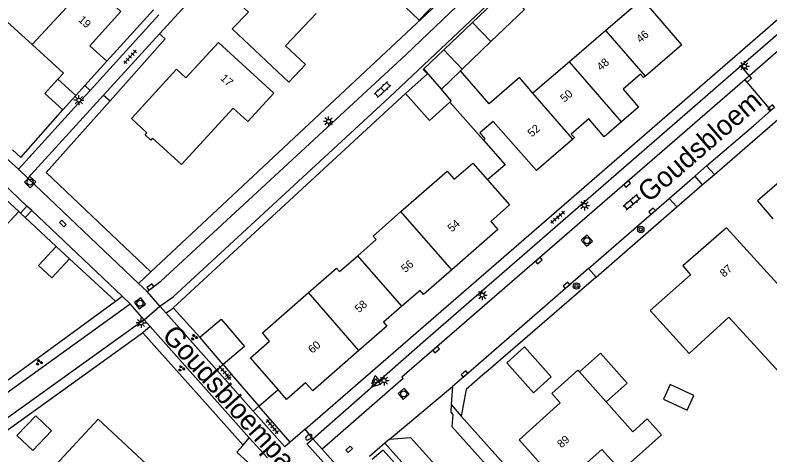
# Model space of a CAD drawing. Extents: x 136000 to 141014, y 402000 to 403500.
# Drawn here: x 137518.5 to 137612.8, y 402270.3 to 402325.2 of the extents above; entities that cross this region are included whole.
import ezdxf

# ---------------------------------------------------------------- set-up
doc = ezdxf.new("R2010")
doc.units = 0
for name, color, linetype in [('gg-afsc-erfafscheiding', 7, 'Continuous'), ('gg-afsc-hekwerk', 7, 'Continuous'), ('gg-afsc-muur', 7, 'Continuous'), ('gg-anno-huisnummerreeks BGT', 7, 'Continuous'), ('gg-anno-openbare ruimte label', 7, 'Continuous'), ('gg-bbg-bijgebouw', 7, 'Continuous'), ('gg-bbg-gedigitaliseerde bebouwing', 7, 'Continuous'), ('gg-bbg-gedigitaliseerde bijgebouw', 7, 'Continuous'), ('gg-bbg-hoofdgebouw', 7, 'Continuous'), ('gg-bbg-luifel en loopbrug', 7, 'Continuous'), ('gg-bbg-tussenscheiding', 7, 'Continuous'), ('gg-knt-verharding', 7, 'Continuous'), ('gg-knt-verharding nz', 7, 'Continuous'), ('gt-grn-groengrens', 7, 'Continuous'), ('gt-grn-vlakafsluiter', 7, 'Continuous'), ('gt-grn-weggrens', 7, 'Continuous'), ('gt-symb-boom', 7, 'Continuous'), ('gt-symb-brandkraan', 7, 'Continuous'), ('gt-symb-groenvak', 7, 'Continuous'), ('gt-symb-klinker verharding', 7, 'Continuous'), ('gt-symb-kolk', 7, 'Continuous'), ('gt-symb-kolk center center', 7, 'Continuous'), ('gt-symb-lichtmast', 7, 'Continuous'), ('gt-symb-rioolschacht', 7, 'Continuous'), ('gt-symb-tegel verharding', 7, 'Continuous'), ('gt-symb-waterafsluiter', 7, 'Continuous')]:
    doc.layers.add(name, color=color, linetype=linetype)

# ---------------------------------------------------------------- blocks, each defined once
blk = doc.blocks.new('gt0-BOOM')
at = {"layer": 'gt-symb-boom'}
for radius in [0.4, 0.2]:
    blk.add_circle((0, 0), radius, dxfattribs=at)
blk = doc.blocks.new('gt0-KOLK')
at = {"layer": 'gt-symb-kolk'}
blk.add_lwpolyline([(0, 0), (0.375, 0), (0.375, 0.4), (-0.375, 0.4), (-0.375, 0), (0, 0)], dxfattribs=at)
blk = doc.blocks.new('gt0-LMAST')
at = {"layer": 'gt-symb-lichtmast'}
for p, q in [((-0.182, 0.173), (-0.447, 0.438)), ((-0.005, 0.246), (-0.005, 0.621)), ((0.172, 0.173), (0.437, 0.438)), ((-0.255, -0.004), (-0.63, -0.004)), ((-0.182, -0.181), (-0.447, -0.446)), ((-0.005, -0.254), (-0.005, -0.629)), ((0.437, -0.446), (0.172, -0.181)), ((0.245, -0.004), (0.62, -0.004))]:
    blk.add_line(p, q, dxfattribs=at)
blk.add_circle((-0.005, -0.004), 0.25, dxfattribs=at)
blk = doc.blocks.new('gt0-RS')
at = {"layer": 'gt-symb-rioolschacht'}
blk.add_lwpolyline([(-0.5, -0.5), (0.5, -0.5), (0.5, 0.5), (-0.5, 0.5)], close=True, dxfattribs=at)
blk.add_circle((0, 0), 0.375, dxfattribs=at)
blk = doc.blocks.new('gt0-KOLKCC')
at = {"layer": 'gt-symb-kolk center center'}
blk.add_lwpolyline([(-0.375, 0.2), (0.375, 0.2), (0.375, -0.2), (-0.375, -0.2)], close=True, dxfattribs=at)
blk = doc.blocks.new('gt0-TEG1')
at = {"layer": 'gt-symb-tegel verharding'}
for p, q in [((-1.125, 0), (1.125, 0)), ((-0.9, -0.25), (-0.9, 0.25)), ((-0.45, -0.25), (-0.45, 0.25)), ((0, -0.25), (0, 0.25)), ((0.45, -0.25), (0.45, 0.25)), ((0.9, -0.25), (0.9, 0.25))]:
    blk.add_line(p, q, dxfattribs=at)
blk = doc.blocks.new('gt0-KL1')
at = {"layer": 'gt-symb-klinker verharding'}
for p, q in [((-1.15, 0.3), (1.15, 0.3)), ((-1, -0.3), (-1, 0.3)), ((-0.5, 0.3), (-0.5, 0.45)), ((0, -0.3), (0, 0.3)), ((0.5, 0.3), (0.5, 0.45)), ((1, -0.3), (1, 0.3)), ((-1.15, -0.3), (1.15, -0.3)), ((-0.5, -0.45), (-0.5, -0.3)), ((0.5, -0.45), (0.5, -0.3))]:
    blk.add_line(p, q, dxfattribs=at)
blk = doc.blocks.new('gt0-BR')
at = {"layer": 'gt-symb-brandkraan'}
for centre, radius, start, end in [((-0.244, 0), 0.206, 107.56694, 252.43307), ((0.599, -2.664), 3, 106.89205, 107.56694), ((0, -0.691), 0.938, 73.10799, 106.89205), ((-0.599, -2.664), 3, 72.43309, 73.10799), ((0.244, 0), 0.206, 287.56695, 72.43309), ((0.599, 2.664), 3, 252.43307, 253.10797), ((0, 0.691), 0.938, 253.10797, 286.89206), ((-0.599, 2.664), 3, 286.89206, 287.56695)]:
    blk.add_arc(centre, radius, start, end, dxfattribs=at)
blk = doc.blocks.new('gt0-WAFSL')
at = {"layer": 'gt-symb-waterafsluiter'}
for p, q in [((-0.5, -0.333), (0, 0.667)), ((0, 0.667), (0.5, -0.333)), ((0.5, -0.333), (-0.5, -0.333))]:
    blk.add_line(p, q, dxfattribs=at)
blk = doc.blocks.new('gt0-GRVAK')
at = {"layer": 'gt-symb-groenvak'}
for p, q in [((-0.11, 0.189), (-0.228, 0.24)), ((-0.182, 0.153), (0.088, 0.153)), ((-0.091, 0.211), (-0.156, 0.322)), ((-0.047, 0.214), (-0.047, 0.393)), ((-0.004, 0.211), (0.061, 0.322)), ((0.015, 0.189), (0.133, 0.24)), ((0.262, -0.052), (0.197, 0.059)), ((0.305, -0.049), (0.305, 0.13)), ((0.349, -0.052), (0.414, 0.059)), ((-0.245, -0.228), (-0.363, -0.177)), ((-0.318, -0.264), (-0.047, -0.264)), ((-0.226, -0.206), (-0.291, -0.095)), ((-0.183, -0.203), (-0.183, -0.024)), ((-0.139, -0.206), (-0.074, -0.095)), ((-0.12, -0.228), (-0.002, -0.177)), ((0.243, -0.074), (0.125, -0.023)), ((0.17, -0.11), (0.441, -0.11)), ((0.368, -0.074), (0.486, -0.023))]:
    blk.add_line(p, q, dxfattribs=at)

msp = doc.modelspace()

# ---------------------------------------------------------------- linework, layer by layer
at = {"layer": 'gg-afsc-erfafscheiding'}
for p, q in [((137529.965, 402319.389), (137535.8, 402325.801)), ((137530.364, 402314.453), (137537.252, 402322.191)), ((137522.397, 402305.503), (137530.364, 402314.453)), ((137535.473, 402293.103), (137522.397, 402305.503)), ((137601.143, 402301.21), (137604.317, 402303.958)), ((137591.047, 402292.471), (137601.143, 402301.21)), ((137519.179, 402300.445), (137518.97, 402300.64)), ((137519.773, 402299.891), (137519.179, 402300.445)), ((137523.63, 402296.29), (137519.773, 402299.891)), ((137531.033, 402289.457), (137525.32, 402294.73)), ((137591.047, 402292.471), (137577.574, 402280.808)), ((137513.25, 402276.473), (137531.033, 402289.457)), ((137538.285, 402288.574), (137541.579, 402284.948)), ((137544.499, 402281.538), (137545.509, 402280.364)), ((137545.509, 402280.364), (137548.955, 402276.361)), ((137576.933, 402280.252), (137574.821, 402278.424)), ((137577.574, 402280.808), (137576.933, 402280.252)), ((137548.955, 402276.361), (137551.349, 402278.42)), ((137574.821, 402278.424), (137574.212, 402275.118))]:
    msp.add_line(p, q, dxfattribs=at)
for points in [[(137606.174, 402359.495), (137579.489, 402334.301), (137535.473, 402293.103)], [(137567.258, 402315.363), (137538.243, 402288.62), (137538.285, 402288.574)], [(137518.205, 402308.342), (137519.239, 402307.401), (137524.48, 402313.35)], [(137577.011, 402309.557), (137579.703, 402306.486), (137577.499, 402304.602)]]:
    msp.add_lwpolyline(points, dxfattribs=at)
at = {"layer": 'gg-afsc-hekwerk'}
for p, q in [((137534.45, 402285.486), (137542.553, 402276.475)), ((137548.523, 402268.484), (137546.213, 402270.606))]:
    msp.add_line(p, q, dxfattribs=at)
msp.add_lwpolyline([(137513.439, 402270.456), (137534.423, 402285.516), (137534.45, 402285.486)], dxfattribs=at)
at = {"layer": 'gg-afsc-muur'}
for p, q in [((137546.998, 402271.476), (137542.553, 402276.475)), ((137546.213, 402270.606), (137546.998, 402271.476))]:
    msp.add_line(p, q, dxfattribs=at)
at = {"layer": 'gg-bbg-bijgebouw'}
for p, q in [((137575.63, 402324.24), (137572.028, 402320.801)), ((137572.028, 402320.801), (137569.564, 402318.447)), ((137526.092, 402315.128), (137524.48, 402313.35)), ((137567.258, 402315.363), (137570.248, 402312.017)), ((137570.248, 402312.017), (137572.787, 402314.285)), ((137518.97, 402300.64), (137517.32, 402302.175)), ((137523.63, 402296.29), (137525.32, 402294.73)), ((137544.499, 402281.538), (137541.579, 402284.948))]:
    msp.add_line(p, q, dxfattribs=at)
for points in [[(137569.564, 402318.447), (137569.468, 402318.356), (137569.986, 402317.814), (137567.258, 402315.363)], [(137515.117, 402299.807), (137516.77, 402298.27), (137518.97, 402300.64)], [(137525.32, 402294.73), (137523.12, 402292.36), (137521.44, 402293.92), (137523.63, 402296.29)], [(137541.579, 402284.948), (137544.237, 402287.224), (137547.158, 402283.815), (137544.499, 402281.538)], [(137518.737, 402272.713), (137520.71, 402270.817), (137523.069, 402273.261), (137521.095, 402275.157), (137518.737, 402272.713)]]:
    msp.add_lwpolyline(points, dxfattribs=at)
at = {"layer": 'gg-bbg-gedigitaliseerde bebouwing'}
for p, q in [((137545.631, 402323.442), (137552.702, 402316.8)), ((137592.266, 402323.245), (137587.714, 402319.334)), ((137520.637, 402321.469), (137524.545, 402317.924)), ((137587.714, 402319.334), (137583.162, 402315.423)), ((137523.85, 402317.16), (137524.545, 402317.924)), ((137611.21, 402301.97), (137613.117, 402299.749))]:
    msp.add_line(p, q, dxfattribs=at)
for points in [[(137601.76, 402321.44), (137596.833, 402327.169), (137592.266, 402323.245)], [(137552.702, 402316.8), (137554.762, 402318.968), (137552.282, 402321.324), (137556.108, 402325.352)], [(137511.734, 402319.748), (137516.61, 402325.123), (137520.637, 402321.469)], [(137583.162, 402315.423), (137581.483, 402317.366), (137577.694, 402314.09), (137574.14, 402318.2)], [(137607.33, 402298.62), (137619.23, 402285.54), (137613.89, 402280.65), (137607.64, 402287.47), (137602.68, 402282.93), (137597.79, 402288.29)]]:
    msp.add_lwpolyline(points, dxfattribs=at)
at = {"layer": 'gg-bbg-gedigitaliseerde bijgebouw'}
for p, q in [((137579.827, 402328.249), (137575.63, 402324.24)), ((137574.334, 402318.387), (137577.923, 402321.839)), ((137574.14, 402318.2), (137574.334, 402318.387)), ((137600.286, 402279.043), (137599.452, 402277.225)), ((137603.262, 402277.678), (137600.286, 402279.043)), ((137599.452, 402277.225), (137602.428, 402275.86)), ((137602.428, 402275.86), (137603.262, 402277.678))]:
    msp.add_line(p, q, dxfattribs=at)
for points in [[(137567.17, 402326.224), (137569.238, 402328.398), (137571.049, 402326.675), (137568.982, 402324.501), (137567.17, 402326.224)], [(137577.923, 402321.839), (137582.106, 402325.862), (137579.827, 402328.249)], [(137524.48, 402313.35), (137522.24, 402315.39), (137523.85, 402317.16)]]:
    msp.add_lwpolyline(points, dxfattribs=at)
at = {"layer": 'gg-bbg-hoofdgebouw'}
for p, q in [((137529.965, 402319.389), (137527.83, 402321.329)), ((137601.76, 402321.44), (137597.204, 402317.533)), ((137527.219, 402316.371), (137529.965, 402319.389)), ((137527.219, 402316.371), (137526.092, 402315.128)), ((137572.787, 402314.285), (137577.011, 402309.557)), ((137588.134, 402309.672), (137583.596, 402305.752)), ((137588.98, 402280.636), (137592.311, 402276.908)), ((137592.311, 402276.908), (137595.65, 402273.17))]:
    msp.add_line(p, q, dxfattribs=at)
for points in [[(137527.791, 402329.212), (137531.73, 402325.62), (137527.83, 402321.329)], [(137544.55, 402328.49), (137547.635, 402325.538), (137545.631, 402323.442)], [(137550.81, 402315.4), (137547.58, 402311.88), (137545.73, 402313.56), (137539.29, 402306.51), (137535.69, 402309.78), (137535.48, 402309.54), (137534.74, 402310.22), (137534.96, 402310.47), (137533.03, 402312.24), (137538.66, 402318.39), (137539.85, 402317.33), (137543.9, 402321.75), (137550.81, 402315.4)], [(137597.204, 402317.533), (137596.99, 402317.35), (137596.6, 402317.8), (137594.42, 402315.91), (137596.36, 402313.68), (137594.208, 402311.823)], [(137594.208, 402311.823), (137592.06, 402309.97), (137590.13, 402312.2), (137587.96, 402310.31), (137588.35, 402309.86), (137588.134, 402309.672)], [(137583.596, 402305.752), (137578.198, 402311.884), (137576.521, 402310.458), (137577.171, 402309.693), (137577.011, 402309.557)], [(137566.683, 402300.625), (137572.457, 402305.677), (137573.347, 402304.661), (137575.656, 402306.682), (137577.499, 402304.602)], [(137620.307, 402305.417), (137617.73, 402303.12), (137615.51, 402305.69), (137611.21, 402301.97)], [(137577.499, 402304.602), (137580.263, 402301.482), (137577.906, 402299.394), (137578.787, 402298.386), (137573.032, 402293.367)], [(137561.299, 402295.128), (137563.59, 402297.133), (137563.201, 402297.577), (137566.683, 402300.625)], [(137607.33, 402298.62), (137601.89, 402293.85), (137602.86, 402292.75), (137597.79, 402288.29)], [(137555.137, 402290.52), (137558.641, 402293.586), (137559.029, 402293.142), (137561.299, 402295.128)], [(137573.032, 402293.367), (137569.509, 402290.295), (137569.079, 402290.795), (137566.808, 402288.83)], [(137551.349, 402278.42), (137547.893, 402282.4), (137550.267, 402284.477), (137549.384, 402285.486), (137555.137, 402290.52)], [(137566.808, 402288.83), (137564.517, 402286.848), (137564.942, 402286.347), (137561.451, 402283.303)], [(137561.451, 402283.303), (137555.67, 402278.262), (137554.784, 402279.263), (137552.409, 402277.2), (137551.349, 402278.42)], [(137587.74, 402267.358), (137586.62, 402266.36), (137581.44, 402272.17), (137586.58, 402276.76), (137585.51, 402277.94), (137588.78, 402280.86), (137588.98, 402280.636)], [(137539.788, 402264.572), (137528.882, 402274.713), (137523.013, 402268.418), (137525.629, 402265.982), (137521.529, 402261.579), (137521.207, 402261.878), (137521.017, 402261.674)], [(137595.65, 402273.17), (137597.44, 402274.77), (137599.23, 402272.77), (137594.18, 402268.27)], [(137594.18, 402268.27), (137591.78, 402270.96), (137587.74, 402267.358)]]:
    msp.add_lwpolyline(points, dxfattribs=at)
at = {"layer": 'gg-bbg-luifel en loopbrug'}
for p, q in [((137582.132, 402283.747), (137579.895, 402281.748)), ((137585.464, 402280.018), (137582.132, 402283.747)), ((137579.895, 402281.748), (137583.226, 402278.019)), ((137583.226, 402278.019), (137585.464, 402280.018))]:
    msp.add_line(p, q, dxfattribs=at)
msp.add_lwpolyline([(137588.98, 402280.636), (137591.59, 402282.968), (137594.921, 402279.239), (137592.311, 402276.908)], dxfattribs=at)
at = {"layer": 'gg-bbg-tussenscheiding'}
for p, q in [((137520.637, 402321.469), (137527.791, 402329.212)), ((137575.63, 402324.24), (137577.923, 402321.839)), ((137597.204, 402317.533), (137592.266, 402323.245)), ((137572.028, 402320.801), (137574.334, 402318.387)), ((137594.208, 402311.823), (137587.714, 402319.334)), ((137571.742, 402315.893), (137569.564, 402318.447)), ((137571.742, 402315.893), (137574.14, 402318.2)), ((137523.85, 402317.16), (137526.092, 402315.128)), ((137588.134, 402309.672), (137583.162, 402315.423)), ((137573.032, 402293.367), (137566.683, 402300.625)), ((137566.808, 402288.83), (137561.299, 402295.128)), ((137561.451, 402283.303), (137555.137, 402290.52))]:
    msp.add_line(p, q, dxfattribs=at)
msp.add_lwpolyline([(137572.787, 402314.285), (137572.972, 402314.45), (137571.742, 402315.893)], dxfattribs=at)
at = {"layer": 'gg-knt-verharding'}
for p, q in [((137554.733, 402273.476), (137641.318, 402348.566)), ((137527.891, 402315.759), (137536.48, 402325.18)), ((137536.54, 402322.825), (137529.559, 402315.17)), ((137609.122, 402318.842), (137614.019, 402323.057)), ((137614.787, 402321.557), (137610.219, 402317.592)), ((137610.219, 402317.592), (137609.122, 402318.842)), ((137609.637, 402317.088), (137612.859, 402313.232)), ((137527.891, 402315.759), (137527.219, 402316.371)), ((137529.559, 402315.17), (137520.11, 402304.81)), ((137526.762, 402314.521), (137527.891, 402315.759)), ((137519.802, 402306.888), (137526.762, 402314.521)), ((137610.688, 402311.338), (137612.859, 402313.232)), ((137604.834, 402306.344), (137610.688, 402311.338)), ((137517.324, 402307.374), (137518.92, 402305.92)), ((137518.92, 402305.92), (137519.802, 402306.888)), ((137520.11, 402304.81), (137518.92, 402305.92)), ((137603.375, 402305.042), (137604.834, 402306.344)), ((137604.834, 402306.344), (137605.836, 402305.259)), ((137520.11, 402304.81), (137533.94, 402291.668)), ((137600.191, 402302.279), (137603.375, 402305.042)), ((137603.375, 402305.042), (137604.317, 402303.958)), ((137590.105, 402293.529), (137600.191, 402302.279)), ((137600.191, 402302.279), (137601.143, 402301.21)), ((137519.179, 402300.445), (137519.995, 402301.317)), ((137519.773, 402299.891), (137520.586, 402300.758)), ((137520.586, 402300.758), (137519.995, 402301.317)), ((137531.889, 402290.067), (137520.586, 402300.758)), ((137590.105, 402293.529), (137576.019, 402281.308)), ((137533.94, 402291.668), (137534.99, 402290.67)), ((137532.9, 402289.11), (137531.889, 402290.067)), ((137512.989, 402274.819), (137532.9, 402289.11)), ((137536.59, 402288.82), (137537.355, 402287.961)), ((137537.355, 402287.961), (137543.705, 402280.831)), ((137534.61, 402287.13), (137512.374, 402271.168)), ((137535.365, 402286.284), (137534.61, 402287.13)), ((137547.736, 402272.422), (137535.365, 402286.284)), ((137544.499, 402281.538), (137543.705, 402280.831)), ((137576.019, 402281.308), (137573.132, 402278.803)), ((137543.705, 402280.831), (137544.723, 402279.688)), ((137545.509, 402280.364), (137544.723, 402279.688)), ((137544.723, 402279.688), (137548.247, 402275.73)), ((137573.132, 402278.803), (137572.968, 402276.566)), ((137548.247, 402275.73), (137548.955, 402276.361)), ((137552.869, 402271.854), (137548.955, 402276.361)), ((137572.968, 402276.566), (137574.212, 402275.118)), ((137548.247, 402275.73), (137552.21, 402271.28)), ((137574.212, 402275.118), (137596.678, 402249.964)), ((137554.733, 402273.476), (137552.869, 402271.854)), ((137555.693, 402272.285), (137554.733, 402273.476)), ((137546.998, 402271.476), (137547.736, 402272.422)), ((137552.869, 402271.854), (137552.21, 402271.28)), ((137555.693, 402272.285), (137556.835, 402271.004)), ((137565.204, 402272.191), (137564.692, 402271.748)), ((137556.835, 402271.004), (137559.886, 402267.584))]:
    msp.add_line(p, q, dxfattribs=at)
for points in [[(137534.99, 402290.67), (137536.69, 402291.95), (137567.34, 402320.25), (137607.398, 402358.448)], [(137550.427, 402346.024), (137541.25, 402327.99), (137536.54, 402322.825)], [(137536.59, 402288.82), (137538.25, 402289.99), (137565.219, 402314.877), (137579.601, 402328.486)], [(137555.693, 402272.285), (137569.736, 402284.613), (137609.122, 402318.842)], [(137519.995, 402301.317), (137517.92, 402303.28), (137516.45, 402304.62)], [(137572.968, 402276.566), (137572.898, 402275.603), (137573.173, 402275.326)], [(137573.173, 402275.326), (137573.051, 402273.829), (137598.04, 402245.906)], [(137559.217, 402265.843), (137558.68, 402265.359), (137562.451, 402261.113), (137561.784, 402260.546), (137557.457, 402265.362), (137559.161, 402266.956), (137554.921, 402271.643), (137555.693, 402272.285)], [(137564.692, 402271.748), (137591.129, 402242.175), (137590.586, 402241.686)], [(137591.927, 402245.683), (137567.94, 402272.396), (137565.204, 402272.191)]]:
    msp.add_lwpolyline(points, dxfattribs=at)
at = {"layer": 'gg-knt-verharding nz'}
msp.add_line((137610.219, 402317.592), (137609.637, 402317.088), dxfattribs=at)
for points in [[(137609.637, 402317.088), (137566.82, 402279.96), (137566.95, 402279.81), (137556.835, 402271.004)], [(137590.586, 402241.686), (137564.473, 402270.884), (137563.115, 402269.709)]]:
    msp.add_lwpolyline(points, dxfattribs=at)
at = {"layer": 'gt-grn-groengrens'}
for p, q in [((137537.252, 402322.191), (137536.54, 402322.825)), ((137529.559, 402315.17), (137530.364, 402314.453)), ((137590.105, 402293.529), (137591.047, 402292.471)), ((137533.94, 402291.668), (137535.473, 402293.103)), ((137531.033, 402289.457), (137531.889, 402290.067)), ((137538.285, 402288.574), (137537.355, 402287.961)), ((137535.365, 402286.284), (137534.45, 402285.486))]:
    msp.add_line(p, q, dxfattribs=at)
at = {"layer": 'gt-grn-vlakafsluiter'}
for p, q in [((137605.836, 402305.259), (137614.056, 402312.369)), ((137604.317, 402303.958), (137605.836, 402305.259))]:
    msp.add_line(p, q, dxfattribs=at)
at = {"layer": 'gt-grn-weggrens'}
for p, q in [((137536.59, 402288.82), (137534.99, 402290.67)), ((137534.61, 402287.13), (137532.9, 402289.11)), ((137534.61, 402287.13), (137536.59, 402288.82)), ((137565.204, 402272.191), (137573.132, 402278.803)), ((137550.024, 402269.902), (137547.736, 402272.422)), ((137564.692, 402271.748), (137562.782, 402270.093))]:
    msp.add_line(p, q, dxfattribs=at)

# ---------------------------------------------------------------- block references
at = {"layer": 'gt-symb-boom'}
for p in [(137596.635, 402298.406), (137588.605, 402291.349)]:
    msp.add_blockref('gt0-BOOM', p, dxfattribs=at)
at = {"layer": 'gt-symb-brandkraan', "rotation": -144.76864261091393}
msp.add_blockref('gt0-BR', (137555.179, 402272.495), dxfattribs=at)
at = {"layer": 'gt-symb-groenvak'}
for p in [(137540.867, 402284.957), (137521.505, 402281.83), (137539.274, 402281.05)]:
    msp.add_blockref('gt0-GRVAK', p, dxfattribs=at)
at = {"layer": 'gt-symb-klinker verharding'}
for p, rotation in [((137564.376, 402315.859), 43.25692965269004), ((137595.508, 402301.783), -139.98904227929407)]:
    msp.add_blockref('gt0-KL1', p, dxfattribs=dict(at, rotation=rotation))
at = {"layer": 'gt-symb-kolk'}
for p, rotation in [((137609.93, 402317.339), -139.1375935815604), ((137613.059, 402313.412), 41.24817758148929), ((137594.8, 402304.224), -139.13759358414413), ((137598.176, 402300.531), 40.824935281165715), ((137583.776, 402294.665), -139.1375935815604), ((137535.28, 402291.389), -143.0041022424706), ((137587.498, 402291.268), 40.824935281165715), ((137570.957, 402283.546), -139.1375935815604), ((137574.758, 402280.216), 40.824935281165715)]:
    msp.add_blockref('gt0-KOLK', p, dxfattribs=dict(at, rotation=rotation))
at = {"layer": 'gt-symb-kolk center center'}
for p, rotation in [((137524.475, 402299.143), 136.02150192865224), ((137560.221, 402270.971), 42.93289678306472)]:
    msp.add_blockref('gt0-KOLKCC', p, dxfattribs=dict(at, rotation=rotation))
at = {"layer": 'gt-symb-lichtmast'}
for p in [(137609.58, 402318.776), (137526.479, 402314.538), (137557.653, 402311.897), (137589.608, 402301.418), (137576.846, 402290.212), (137534.247, 402286.745), (137564.58, 402279.551)]:
    msp.add_blockref('gt0-LMAST', p, dxfattribs=at)
at = {"layer": 'gt-symb-rioolschacht'}
for p, rotation in [((137520.376, 402304.318), -43.541582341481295), ((137589.91, 402297.006), 40.90572608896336), ((137534.1, 402289.192), 36.01052540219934), ((137567.03, 402277.883), 40.905726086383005)]:
    msp.add_blockref('gt0-RS', p, dxfattribs=dict(at, rotation=rotation))
at = {"layer": 'gt-symb-tegel verharding'}
for p, rotation in [((137532.878, 402319.953), 47.67618346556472), ((137586.255, 402299.916), -139.21843280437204), ((137544.674, 402280.546), -48.77095072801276), ((137550.619, 402273.816), -50.275137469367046)]:
    msp.add_blockref('gt0-TEG1', p, dxfattribs=dict(at, rotation=rotation))
at = {"layer": 'gt-symb-waterafsluiter'}
for p, rotation in [((137563.562, 402279.602), 131.22904927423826), ((137563.572, 402279.212), 131.22904927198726)]:
    msp.add_blockref('gt0-WAFSL', p, dxfattribs=dict(at, rotation=rotation))

# ---------------------------------------------------------------- texts
at = {"layer": 'gg-anno-huisnummerreeks BGT'}
for s, rotation, p in [('19', 317.6, (137526.329, 402324.456)), ('46', 40.6, (137596.6, 402321.625)), ('48', 40.9, (137591.657, 402318.147)), ('17', 317.5, (137544.076, 402317.173)), ('50', 41.1, (137587.11, 402314.21)), ('52', 40.8, (137583.022, 402309.881)), ('54', 41.1, (137573.037, 402298.015)), ('56', 41.1, (137567.237, 402292.957)), ('87', 41.2, (137607.036, 402292.378)), ('58', 41.1, (137561.449, 402287.944)), ('60', 41.1, (137555.633, 402282.873)), ('89', 41.7, (137586.733, 402271.077))]:
    msp.add_text(s, height=1, rotation=rotation, dxfattribs=at).set_placement(p)
at = {"layer": 'gg-anno-openbare ruimte label'}
for s, rotation, p in [('Goudsbloem', 40.9, (137597.616, 402301.666)), ('Goudsbloempad', 311.8, (137536.738, 402285.081))]:
    msp.add_text(s, height=2.5, rotation=rotation, dxfattribs=at).set_placement(p)

doc.saveas('drawing.dxf')
